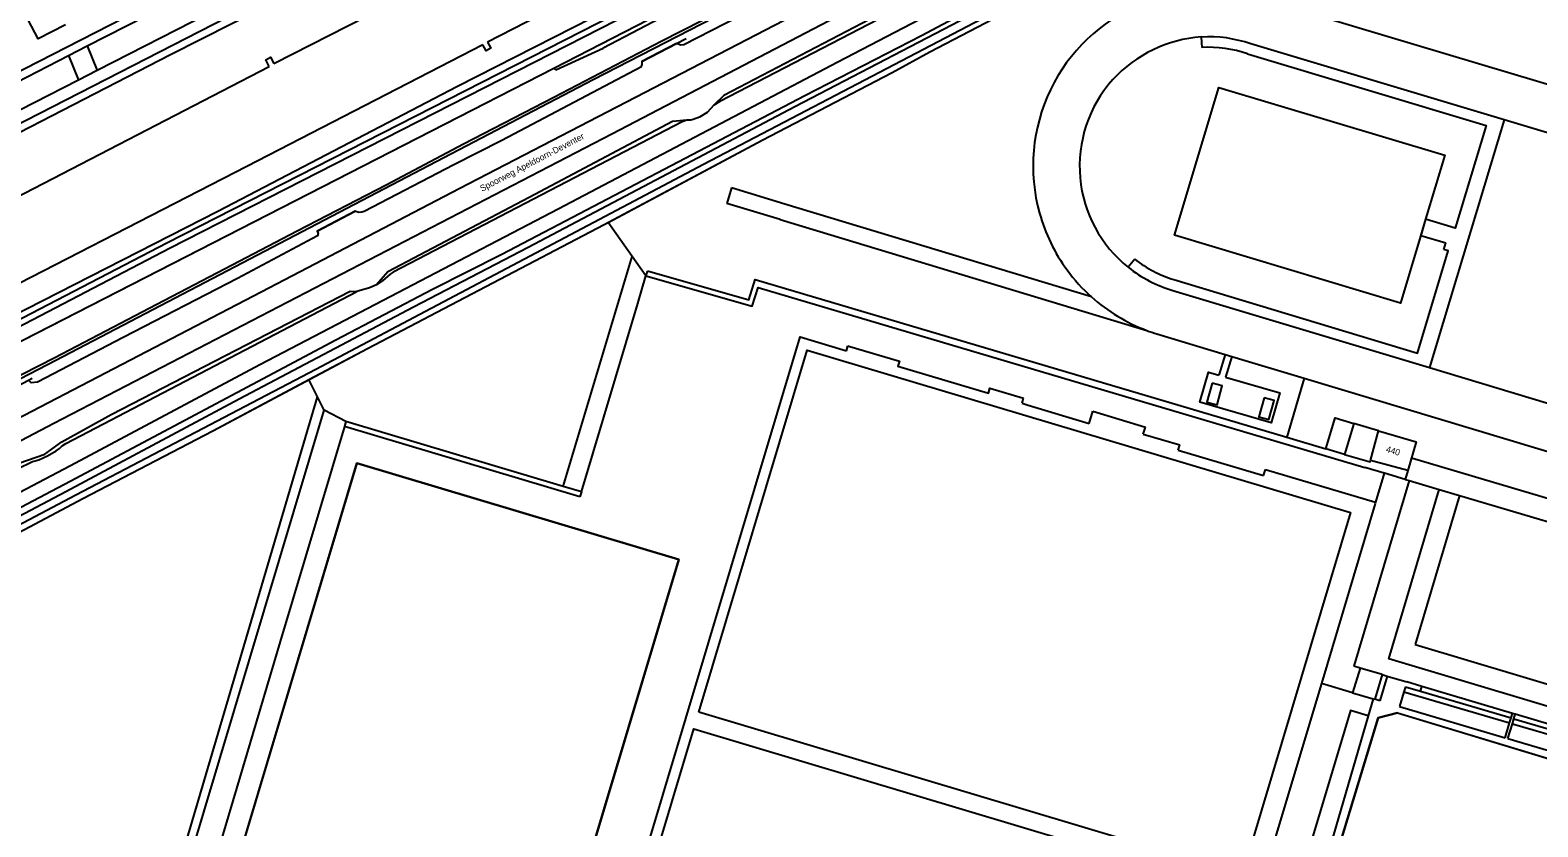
# Model space of a CAD drawing. Extents: x 194485 to 197793, y 468269 to 470822.
# Drawn here: x 196122.3 to 196408.9, y 469229.5 to 469381 of the extents above; entities that cross this region are included whole.
import ezdxf

# ---------------------------------------------------------------- set-up
doc = ezdxf.new("R2010")
doc.units = 0
for name, color, linetype in [('BGT begrenzing kruinlijn', 7, 'Continuous'), ('BGT grensvlak begroeid terreindeel', 7, 'Continuous'), ('BGT grensvlak begroeid terreindeel LR', 7, 'Continuous'), ('BGT grensvlak gebouwinstallatie plus 1', 7, 'Continuous'), ('BGT grensvlak onbegroeid terreindeel', 7, 'Continuous'), ('BGT grensvlak onbegroeid terreindeel LR', 7, 'Continuous'), ('BGT grensvlak overig bouwwerk uitbreiding populatie', 7, 'Continuous'), ('BGT grensvlak pand op maaiveld', 7, 'Continuous'), ('BGT grensvlak waterdeel', 7, 'Continuous'), ('BGT grensvlak wegdeel', 7, 'Continuous'), ('BGT lijnelement scheiding geluidsscherm', 7, 'Continuous'), ('BGT lijnelement scheiding hek', 7, 'Continuous'), ('BGT lijnelement scheiding muur', 7, 'Continuous'), ('BGT lijnelement spoor trein', 7, 'Continuous'), ('BGT tekst huisnummerreeks', 7, 'Continuous'), ('BGT tekst openbare ruimte label spoorbaan', 7, 'Continuous'), ('GEM grensvlak WOZ op maaiveld', 7, 'Continuous')]:
    doc.layers.add(name, color=color, linetype=linetype)

msp = doc.modelspace()

# ---------------------------------------------------------------- linework, layer by layer
at = {"layer": 'BGT begrenzing kruinlijn'}
for p, q in [((196244.8, 469384.72), (196231.25, 469377.6)), ((196221.84, 469373.73), (196094.73, 469308.65))]:
    msp.add_line(p, q, dxfattribs=at)
for points in [[(196422.81, 469472.81), (196400.88, 469461.31), (196384.81, 469453.09), (196369.66, 469445.27), (196355.78, 469438.06), (196339.56, 469429.45), (196329.07, 469423.87), (196313.82, 469415.92), (196296.9, 469407.24), (196282.43, 469399.82), (196265.84, 469390.96), (196242.27, 469378.88), (196221.87, 469368.24), (196204.71, 469359.35), (196190, 469351.57), (196173.08, 469342.81), (196159.27, 469335.57), (196146.4, 469328.86), (196126.98, 469318.72), (196114.52, 469312.37)], [(196221.84, 469373.73), (196222.24, 469373.51), (196231.25, 469377.6)]]:
    msp.add_lwpolyline(points, dxfattribs=at)
at = {"layer": 'BGT grensvlak begroeid terreindeel'}
for p, q in [((196236.74, 469338), (196232.19, 469344.47)), ((196239.34, 469334.3), (196236.74, 469338)), ((196176.95, 469311.28), (196175.29, 469314.59)), ((196182.33, 469306.64), (196182.05, 469305.68)), ((196226.81, 469292.27), (196182.05, 469305.68)), ((196223.62, 469294.27), (196182.33, 469306.64)), ((196379.74, 469296.78), (196376.05, 469297.88)), ((196227.1, 469293.23), (196223.62, 469294.27)), ((196227.1, 469293.23), (196226.81, 469292.27)), ((196383.48, 469255.19), (196403.58, 469249.29)), ((196386.62, 469255.31), (196403.87, 469250.24)), ((196404.4, 469250.09), (196432.76, 469241.76)), ((196404.11, 469249.13), (196432.47, 469240.8))]:
    msp.add_line(p, q, dxfattribs=at)
for points in [[(196101.7, 469352.08), (196148.98, 469376.42), (196189.72, 469397.08), (196244.28, 469424.77), (196294.8, 469450.71), (196319.96, 469461.23), (196325.64, 469460.57), (196330.42, 469459.07), (196336.33, 469450.83), (196335.59, 469441.8), (196332.8, 469437.68), (196309.12, 469424.48), (196254.75, 469396.44), (196203.57, 469370.33), (196157.98, 469346.54), (196115.58, 469324.95)], [(196095.91, 469277.39), (196129.93, 469295.26), (196180.4, 469322.13), (196198.78, 469331.76), (196211.98, 469338.45), (196269.56, 469368.63), (196291.76, 469380.04), (196318.27, 469394.14), (196318.89, 469394.24), (196319.46, 469394.14), (196320.01, 469393.81), (196320.49, 469393.34), (196320.79, 469392.82), (196320.87, 469392.37), (196320.75, 469391.81), (196320.43, 469391.27)], [(196232.19, 469344.47), (196261.46, 469360.13), (196286.17, 469372.99), (196293.37, 469376.95), (196308.4, 469384.79), (196320.43, 469391.27)], [(196175.29, 469314.59), (196186.42, 469320.51), (196231.44, 469344.07), (196232.19, 469344.47)], [(196227.1, 469293.23), (196237.83, 469329.08), (196239.34, 469334.3)], [(196239.34, 469334.3), (196239.42, 469334.59), (196239.48, 469334.57), (196239.52, 469334.71), (196239.68, 469335.24)], [(196239.34, 469334.3), (196259.6, 469328.56), (196260.73, 469332.11), (196376.05, 469297.88)], [(196239.68, 469335.24), (196258.94, 469329.78), (196260.16, 469333.61), (196361.2, 469303.61)], [(196054.99, 469251.42), (196081.42, 469265.14), (196108.89, 469279.54), (196132.33, 469291.99), (196157.01, 469304.87), (196175.29, 469314.59)], [(196182.05, 469305.68), (196169.82, 469264.81), (196157.01, 469221.69), (196150.15, 469198.6)]]:
    msp.add_lwpolyline(points, dxfattribs=at)
at = {"layer": 'BGT grensvlak begroeid terreindeel LR'}
for p, q in [((196223.62, 469294.27), (196236.74, 469338)), ((196182.33, 469306.64), (196178.2, 469308.79)), ((196155.73, 469202.81), (196184.42, 469298.67)), ((196184.42, 469298.67), (196245.62, 469280.36)), ((196245.62, 469280.36), (196216.93, 469184.5))]:
    msp.add_line(p, q, dxfattribs=at)
for points in [[(196506.25, 469520.56), (196506.25, 469520.56), (196503.8, 469519.07), (196501.38, 469517.8), (196501.36, 469517.79), (196497.98, 469517), (196483.66, 469509.9), (196425.13, 469479.55), (196392.65, 469462.35), (196346.77, 469438.44), (196317.1, 469422.89), (196296.52, 469412.31), (196294.61, 469411.29), (196279.59, 469403.33), (196248.75, 469387.61), (196221.84, 469373.73)], [(196048.21, 469254.78), (196091.6, 469278.12), (196129.87, 469298.18), (196166.12, 469317.52), (196222.69, 469347.06), (196275.87, 469375.01), (196313.01, 469394.42), (196319.64, 469397.61), (196322.68, 469398.23), (196325.72, 469399.63), (196330.13, 469402.11), (196334.01, 469404.12), (196337.8, 469406.8), (196347.04, 469412.04), (196370.66, 469424.46), (196373.16, 469425.66), (196379.54, 469429.17), (196403.97, 469442.19), (196436.15, 469459.18)], [(196309.59, 469396.36), (196288.77, 469385.77), (196253.42, 469367.45), (196252.28, 469366.77)], [(196247.12, 469363.93), (196246.29, 469363.6), (196191.34, 469335.01), (196190.76, 469334.61), (196189.3, 469333.35), (196188.15, 469332.62)], [(196063.47, 469267.42), (196064.32, 469268.03), (196065.24, 469269.03), (196065.59, 469269.3), (196068.36, 469270.83), (196119.91, 469297.6), (196122.75, 469299.03), (196123.95, 469299.33), (196125.63, 469300.06), (196127.24, 469301.02), (196127.85, 469301.47), (196128.39, 469302), (196129.08, 469302.41), (196184.39, 469331.31)]]:
    msp.add_lwpolyline(points, dxfattribs=at)
at = {"layer": 'BGT grensvlak gebouwinstallatie plus 1'}
for p, q in [((196378.67, 469304.85), (196373.93, 469306.26)), ((196379.35, 469258.49), (196380.3, 469258.2)), ((196380.3, 469258.2), (196378.91, 469253.51)), ((196378.91, 469253.51), (196377.95, 469253.79))]:
    msp.add_line(p, q, dxfattribs=at)
msp.add_lwpolyline([(196372.16, 469300.37), (196377.05, 469298.96), (196377.12, 469299.22)], dxfattribs=at)
at = {"layer": 'BGT grensvlak onbegroeid terreindeel'}
for p, q in [((196463.46, 469354.87), (196355.88, 469387.17)), ((196386.67, 469342.02), (196386.3, 469340.78)), ((196336.51, 469323.29), (196349.51, 469319.37)), ((196277.49, 469320.07), (196277.78, 469321.02)), ((196277.78, 469321.02), (196278.16, 469320.91)), ((196350.75, 469319), (196364.54, 469314.85)), ((196144.23, 469200.38), (196176.95, 469311.28)), ((196178.2, 469308.79), (196176.95, 469311.28)), ((196310.87, 469310.08), (196311.16, 469311.03)), ((196310.87, 469310.08), (196312.04, 469309.73)), ((196145.64, 469199.95), (196178.2, 469308.79)), ((196312.04, 469309.73), (196323.61, 469306.26)), ((196323.61, 469306.26), (196324.31, 469308.57)), ((196324.31, 469308.57), (196334.33, 469305.57)), ((196333.93, 469304.22), (196334.33, 469305.57)), ((196333.93, 469304.22), (196340.86, 469302.15)), ((196340.58, 469301.18), (196340.86, 469302.15)), ((196340.58, 469301.18), (196356.81, 469296.33)), ((196356.81, 469296.33), (196357.17, 469297.52)), ((196357.17, 469297.52), (196378.1, 469291.3)), ((196379.74, 469296.78), (196378.1, 469291.3)), ((196367.78, 469256.82), (196355.48, 469215.74)), ((196373.73, 469255.05), (196367.78, 469256.82)), ((196383.77, 469256.15), (196383.48, 469255.19)), ((196383.77, 469256.15), (196386.62, 469255.31)), ((196386.62, 469255.31), (196386.9, 469256.24)), ((196377.64, 469253.89), (196376.67, 469250.66)), ((196383.48, 469255.19), (196382.65, 469252.45)), ((196382.27, 469251.2), (196452.77, 469229.83)), ((196382.65, 469252.45), (196402.73, 469246.48)), ((196403.58, 469249.29), (196403.87, 469250.24)), ((196403.87, 469250.24), (196404.13, 469251.1)), ((196404.11, 469249.13), (196404.4, 469250.09)), ((196404.4, 469250.09), (196404.66, 469250.94)), ((196402.73, 469246.48), (196403.58, 469249.29)), ((196403.26, 469246.33), (196404.11, 469249.13)), ((196403.26, 469246.33), (196431.59, 469237.91))]:
    msp.add_line(p, q, dxfattribs=at)
for points in [[(196386.3, 469340.78), (196382.8, 469329.14), (196339.86, 469342.08), (196348.31, 469370.16), (196391.26, 469357.26), (196387.6, 469345.09)], [(196388.36, 469316.86), (196445.64, 469299.6), (196459.94, 469346.73), (196402.54, 469363.97)], [(196225.25, 469177.58), (196268.69, 469322.7), (196277.49, 469320.07)], [(196249.42, 469251.33), (196270.03, 469320.21), (196373.32, 469289.3), (196352.7, 469220.41), (196249.42, 469251.33)], [(196278.16, 469320.91), (196287.57, 469318.09), (196287.29, 469317.13), (196304.49, 469311.98), (196304.78, 469312.94), (196311.16, 469311.03)], [(196383.72, 469295.6), (196379.77, 469296.77), (196379.74, 469296.78)], [(196382.27, 469251.2), (196378.57, 469250.24), (196346.23, 469143.59)], [(196376.67, 469250.66), (196373.32, 469251.67), (196362.56, 469215.73), (196366.21, 469214.63)], [(196227.7, 469178.78), (196248.47, 469248.17), (196351.76, 469217.26), (196330.99, 469147.87), (196227.7, 469178.78)]]:
    msp.add_lwpolyline(points, dxfattribs=at)
for centre, radius, start, end in [((196346.07, 469355.47), 33.01, 112.8984, 154.4365), ((196346.66, 469354.72), 25.08, 93.899, 137.515), ((196346.29, 469355.23), 24.46, 137.8118, 185.3899), ((196346.45, 469355.21), 33.47, 154.3103, 195.5644), ((196346.32, 469355.1), 24.49, 185.0887, 231.4774), ((196346.33, 469355.13), 33.33, 195.4914, 216.2155), ((196346.29, 469355.09), 33.28, 216.1998, 228.103), ((196346.45, 469355.57), 33.78, 249.4692, 252.8875)]:
    msp.add_arc(centre, radius, start, end, dxfattribs=at)
at = {"layer": 'BGT grensvlak onbegroeid terreindeel LR'}
for p, q in [((196378.01, 469291.02), (196367.78, 469256.82)), ((196378.1, 469291.3), (196378.01, 469291.02)), ((196376.67, 469250.66), (196366.21, 469214.63))]:
    msp.add_line(p, q, dxfattribs=at)
at = {"layer": 'BGT grensvlak overig bouwwerk uitbreiding populatie'}
for points in [[(196347.02, 469313.91), (196346.04, 469310.3), (196347.95, 469309.78), (196348.94, 469313.39), (196347.02, 469313.91)], [(196356.88, 469311.12), (196355.89, 469307.51), (196357.8, 469306.98), (196358.79, 469310.6), (196356.88, 469311.12)]]:
    msp.add_lwpolyline(points, dxfattribs=at)
at = {"layer": 'BGT grensvlak pand op maaiveld'}
for p, q in [((196373.93, 469306.26), (196372.16, 469300.37)), ((196377.12, 469299.22), (196378.67, 469304.85)), ((196372.16, 469300.37), (196368.65, 469301.41)), ((196384.22, 469297.27), (196377.12, 469299.22)), ((196394.05, 469292.56), (196385.61, 469264.2)), ((196394.05, 469292.56), (196466.46, 469271)), ((196385.61, 469264.2), (196457.97, 469242.52)), ((196375.13, 469259.74), (196373.73, 469255.05)), ((196379.35, 469258.49), (196375.13, 469259.74)), ((196379.35, 469258.49), (196377.95, 469253.79)), ((196373.73, 469255.05), (196377.64, 469253.89)), ((196377.64, 469253.89), (196377.95, 469253.79))]:
    msp.add_line(p, q, dxfattribs=at)
for points in [[(196129.03, 469382.07), (196123.8, 469379.39), (196121.94, 469383.01)], [(196368.65, 469301.41), (196370.38, 469307.3), (196373.93, 469306.26)], [(196378.67, 469304.85), (196385.82, 469302.75), (196384.22, 469297.27)]]:
    msp.add_lwpolyline(points, dxfattribs=at)
at = {"layer": 'BGT grensvlak waterdeel'}
for p, q in [((196292.43, 469421.72), (196209.26, 469378.74)), ((196086.54, 469332.07), (196167.74, 469374.16))]:
    msp.add_line(p, q, dxfattribs=at)
for points in [[(196168.61, 469374.69), (196214.31, 469398.04), (196281.7, 469432.78)], [(196107.68, 469280.35), (196131, 469292.65), (196176.63, 469316.55), (196250.3, 469355.57), (196303.27, 469383.24), (196314.7, 469389.31), (196319.14, 469391.75), (196319.54, 469392.33), (196319.44, 469392.73), (196318.99, 469393.15), (196318.65, 469393.21), (196318.4, 469393.12), (196316.77, 469392.15), (196303.73, 469385.23), (196267.66, 469366.44), (196216.97, 469339.68), (196195.2, 469328.38), (196162.04, 469310.87), (196129.07, 469293.27), (196056.08, 469254.68)], [(196208.38, 469378.23), (196163.47, 469355.14), (196106.46, 469325.81)], [(196209.26, 469378.74), (196209.88, 469377.59), (196208.97, 469377.14), (196208.38, 469378.23)], [(196167.74, 469374.16), (196167.09, 469375.42), (196168, 469375.91), (196168.61, 469374.69)]]:
    msp.add_lwpolyline(points, dxfattribs=at)
at = {"layer": 'BGT grensvlak wegdeel'}
for p, q in [((196092.38, 469358.96), (196152.31, 469389.67)), ((196133.17, 469378.04), (196152.43, 469387.92)), ((196344.95, 469379.74), (196345.07, 469377.74)), ((196078.85, 469350.17), (196129.6, 469376.21)), ((196129.6, 469376.21), (196133.17, 469378.04)), ((196129.6, 469376.21), (196131.48, 469371.52)), ((196133.17, 469378.04), (196135.05, 469373.36)), ((196402.54, 469363.97), (196354.38, 469378.43)), ((196135.05, 469373.36), (196131.48, 469371.52)), ((196402.54, 469363.97), (196388.36, 469316.86)), ((196255.62, 469351.03), (196254.76, 469348.1)), ((196265.78, 469347.96), (196255.62, 469351.03)), ((196264.92, 469345.02), (196254.76, 469348.1)), ((196324.07, 469330.32), (196265.78, 469347.96)), ((196264.92, 469345.02), (196334.6, 469323.93)), ((196387.6, 469345.09), (196386.67, 469342.02)), ((196386.67, 469342.02), (196391.44, 469340.58)), ((196391.07, 469339.34), (196391.44, 469340.58)), ((196332.32, 469337.51), (196331.07, 469335.94)), ((196339.57, 469331.55), (196388.36, 469316.86)), ((196349.51, 469319.37), (196348.32, 469315.42)), ((196349.51, 469319.37), (196350.75, 469319)), ((196350.75, 469319), (196349.57, 469315.06)), ((196364.54, 469314.85), (196361.2, 469303.61)), ((196364.54, 469314.85), (196420.99, 469297.85)), ((196361.2, 469303.61), (196368.65, 469301.41)), ((196384.22, 469297.27), (196383.72, 469295.6)), ((196384.46, 469295.38), (196373.96, 469260.1)), ((196383.72, 469295.6), (196384.46, 469295.38)), ((196384.46, 469295.38), (196390.21, 469293.69)), ((196390.21, 469293.69), (196394.05, 469292.56)), ((196375.13, 469259.74), (196373.96, 469260.1)), ((196380.3, 469258.2), (196384.06, 469257.08)), ((196386.9, 469256.24), (196384.06, 469257.08)), ((196404.13, 469251.1), (196386.9, 469256.24)), ((196404.66, 469250.94), (196404.13, 469251.1)), ((196432.98, 469242.5), (196404.66, 469250.94))]:
    msp.add_line(p, q, dxfattribs=at)
for points in [[(196054.78, 469290.49), (196148.78, 469339.57), (196237.03, 469384.57), (196312.41, 469423.39), (196336.61, 469435.95), (196340.19, 469437.82), (196376.03, 469456.61)], [(196333.1, 469435.83), (196332.02, 469435.25), (196321.25, 469429.48), (196307.15, 469421.93), (196236.52, 469385.56), (196148.28, 469340.56), (196054.95, 469292.01), (196030.87, 469280.9)], [(196197.75, 469405.58), (196171.28, 469391.96), (196135.05, 469373.36)], [(196198.78, 469403.7), (196172.39, 469389.96), (196124.04, 469365.14), (196079.31, 469342.25)], [(196282.94, 469396.93), (196246.56, 469378.25), (196246.03, 469378.18), (196245.18, 469378.48), (196238.62, 469375.05), (196238.59, 469374.48), (196238.43, 469374), (196211.97, 469360.07), (196202.84, 469355.44), (196185.8, 469346.53), (196185.33, 469346.4), (196184.77, 469346.37), (196184.42, 469346.47), (196184.11, 469346.65), (196176.84, 469342.81), (196177.06, 469342.34), (196176.93, 469341.91), (196161.72, 469333.82), (196140, 469322.6), (196123.72, 469314.07), (196122.52, 469313.97), (196121.96, 469314.46)], [(196309.59, 469396.36), (196306.64, 469395.95), (196286.23, 469385.38), (196254.2, 469368.61), (196252.28, 469366.77)], [(196353.76, 469376.53), (196399.09, 469362.91), (196393.21, 469343.4), (196387.6, 469345.09)], [(196131.48, 469371.52), (196123.06, 469367.2), (196078.16, 469344.24)], [(196252.28, 469366.77), (196250.99, 469365.41), (196249.58, 469364.51), (196248.35, 469364.03), (196247.91, 469363.92), (196247.12, 469363.93)], [(196247.12, 469363.93), (196244.4, 469363.66), (196217.16, 469349.21), (196190.33, 469335.09), (196188.15, 469332.62)], [(196339.73, 469333.6), (196386.06, 469319.64), (196391.92, 469339.09), (196391.07, 469339.34)], [(196063.47, 469267.42), (196065.14, 469269.71), (196070.72, 469272.98), (196091.94, 469284.17), (196109.39, 469293.04), (196120.14, 469298.67), (196125.07, 469300.39), (196128.33, 469302.74), (196137.73, 469307.96), (196183.12, 469331.42), (196184.39, 469331.31)], [(196188.15, 469332.62), (196186.79, 469332.01), (196184.39, 469331.31)], [(196349.57, 469315.06), (196359.91, 469312.07), (196358.26, 469306.35), (196344.69, 469310.28), (196346.35, 469315.99), (196348.32, 469315.42)], [(196465.66, 469236.01), (196380.62, 469261.46), (196390.21, 469293.69)]]:
    msp.add_lwpolyline(points, dxfattribs=at)
for centre, radius, start, end in [((196346.41, 469355.65), 24.13, 70.7136, 93.4688), ((196346.41, 469355.64), 22.14, 70.6067, 93.4618), ((196346.53, 469355.44), 24.88, 231.5874, 253.7554), ((196346.52, 469355.42), 22.86, 231.5823, 252.7071), ((196346.3, 469355.1), 33.29, 228.1072, 249.4258)]:
    msp.add_arc(centre, radius, start, end, dxfattribs=at)
at = {"layer": 'BGT lijnelement scheiding geluidsscherm'}
msp.add_lwpolyline([(196042.67, 469274.53), (196079.86, 469293.74), (196127.16, 469318.3), (196229.31, 469371.65), (196281.98, 469398.77), (196384.69, 469452.7), (196509.24, 469517.68), (196513.35, 469516.76), (196516.87, 469518.54)], dxfattribs=at)
at = {"layer": 'BGT lijnelement scheiding hek'}
msp.add_line((196384.93, 469299.72), (196476.56, 469272.42), dxfattribs=at)
for points in [[(196294.61, 469411.29), (196279.59, 469403.33), (196248.75, 469387.61), (196221.84, 469373.73), (196094.73, 469308.65), (196060.16, 469290.83), (196048.27, 469285.01), (196040.95, 469281.94)], [(196051.54, 469249.63), (196081.42, 469265.14), (196108.89, 469279.54), (196132.33, 469291.99), (196157.01, 469304.87), (196186.42, 469320.51), (196231.44, 469344.07), (196261.46, 469360.13), (196286.17, 469372.99), (196293.37, 469376.95), (196308.4, 469384.79), (196323.26, 469392.77), (196340.65, 469401.77)]]:
    msp.add_lwpolyline(points, dxfattribs=at)
at = {"layer": 'BGT lijnelement scheiding muur'}
for p, q in [((196245.18, 469378.48), (196247.02, 469379.48)), ((196238.62, 469375.05), (196245.18, 469378.48)), ((196176.84, 469342.81), (196184.11, 469346.65))]:
    msp.add_line(p, q, dxfattribs=at)
msp.add_lwpolyline([(196114.15, 469310.38), (196115, 469310.83), (196121.96, 469314.46), (196122.71, 469314.86)], dxfattribs=at)
at = {"layer": 'BGT lijnelement spoor trein'}
for points in [[(196038.41, 469265.15), (196046.5, 469269.19), (196063.51, 469277.84), (196167.83, 469332.09), (196203.89, 469350.95), (196284.97, 469393.04), (196353.79, 469429.07), (196524.89, 469518.1)], [(196040.18, 469261.52), (196042.78, 469262.82), (196058.71, 469270.88), (196097.76, 469291.08), (196126.83, 469306.28), (196232.9, 469361.32), (196461.6, 469480.66), (196530.55, 469516.49)]]:
    msp.add_lwpolyline(points, dxfattribs=at)
at = {"layer": 'GEM grensvlak WOZ op maaiveld'}
for points in [[(196339.86, 469342.08), (196348.31, 469370.16), (196391.26, 469357.26), (196387.6, 469345.09), (196386.3, 469340.78), (196382.8, 469329.14), (196339.86, 469342.08)], [(196249.42, 469251.33), (196270.03, 469320.21), (196373.32, 469289.3), (196352.7, 469220.41), (196249.42, 469251.33)], [(196155.73, 469202.81), (196216.93, 469184.5), (196245.62, 469280.36), (196184.42, 469298.67), (196155.73, 469202.81)], [(196346.23, 469143.59), (196378.57, 469250.24), (196382.27, 469251.2), (196452.77, 469229.83), (196419.99, 469121.71), (196346.23, 469143.59)], [(196227.7, 469178.78), (196248.47, 469248.17), (196351.76, 469217.26), (196330.99, 469147.87), (196227.7, 469178.78)]]:
    msp.add_lwpolyline(points, dxfattribs=at)

# ---------------------------------------------------------------- texts
at = {"layer": 'BGT tekst huisnummerreeks'}
msp.add_text('440', height=1.2, rotation=343.7, dxfattribs=at).set_placement((196379.97, 469300.84))
at = {"layer": 'BGT tekst openbare ruimte label spoorbaan'}
msp.add_text('Spoorweg Apeldoorn-Deventer', height=1.2, rotation=27.5, dxfattribs=at).set_placement((196208.22, 469350.3))

doc.saveas('drawing.dxf')
